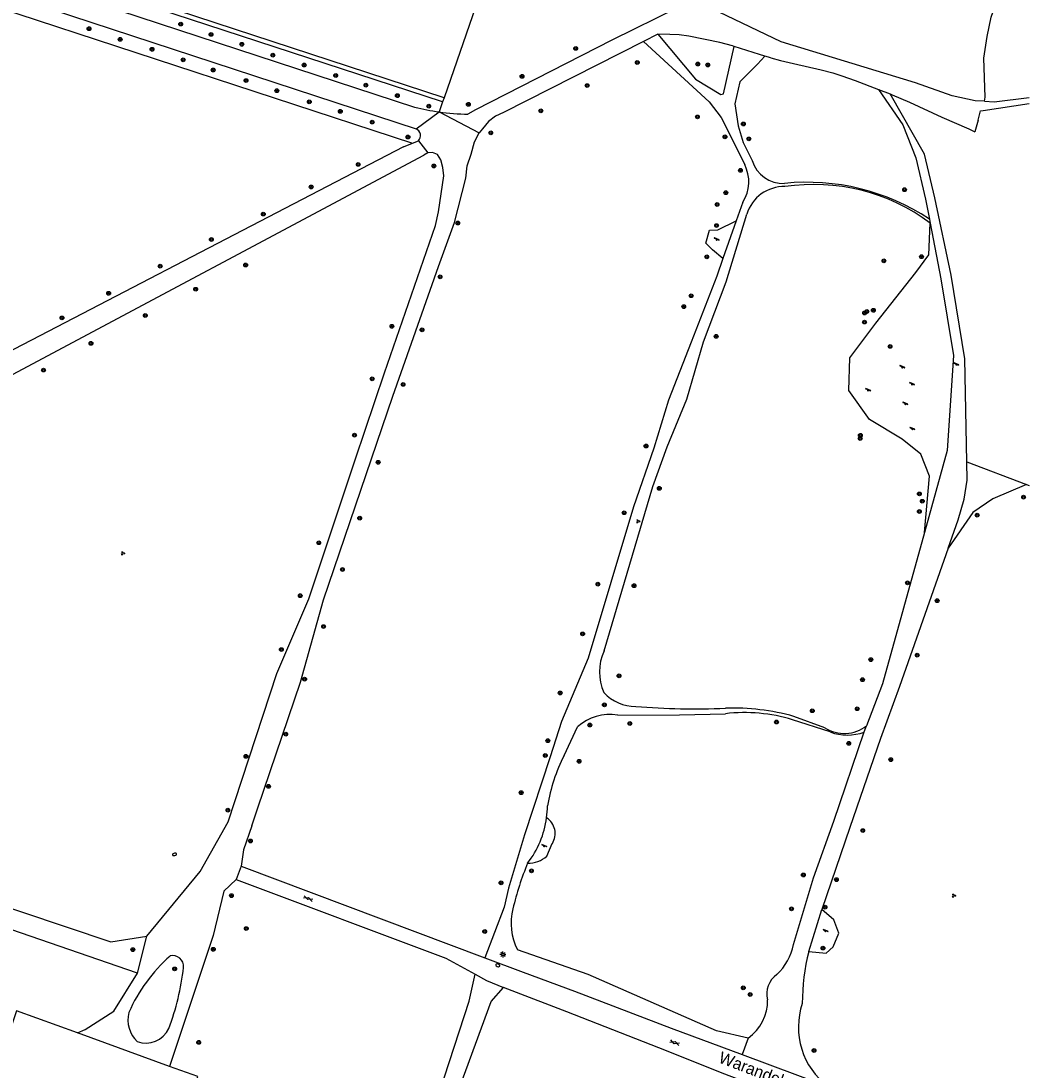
# Model space of a CAD drawing. Extents: x 128999 to 131010, y 395498 to 399007.
# Drawn here: x 130786.4 to 131000, y 397300.7 to 397522.8 of the extents above; entities that cross this region are included whole.
import ezdxf

# ---------------------------------------------------------------- set-up
doc = ezdxf.new("R2010")
doc.units = 0
for name, color, linetype in [('gg-anno-openbare ruimte label', 7, 'Continuous'), ('gg-knt-onverhard', 7, 'Continuous'), ('gg-knt-verharding', 7, 'Continuous'), ('gt-grn-groengrens', 7, 'Continuous'), ('gt-grn-vlakafsluiter', 7, 'Continuous'), ('gt-symb-boom', 7, 'Continuous'), ('gt-symb-brandkraan', 7, 'Continuous'), ('gt-symb-gesloten verharding', 7, 'Continuous'), ('gt-symb-groenvak', 7, 'Continuous'), ('gt-symb-lichtmast', 7, 'Continuous'), ('gt-symb-speelvoorziening', 7, 'Continuous')]:
    doc.layers.add(name, color=color, linetype=linetype)

# ---------------------------------------------------------------- blocks, each defined once
blk = doc.blocks.new('gt0-BOOM')
at = {"layer": 'gt-symb-boom'}
for radius in [0.4, 0.2]:
    blk.add_circle((0, 0), radius, dxfattribs=at)
blk = doc.blocks.new('gt0-SV')
at = {"layer": 'gt-symb-speelvoorziening'}
for p, q in [((-0.48, 0.26), (-0.08, 0.1)), ((0.54, -0.08), (-0.45, 0.32)), ((0.13, 0.01), (0.51, -0.14))]:
    blk.add_line(p, q, dxfattribs=at)
for centre, radius, start, end in [((-0.47, 0.29), 0.0369, 63.6251, 252.6602), ((0, -0.01), 0.128, 127.6866, 8.5986), ((0.53, -0.11), 0.0363, 243.5085, 72.5436)]:
    blk.add_arc(centre, radius, start, end, dxfattribs=at)
blk = doc.blocks.new('gt0-GRVAK')
at = {"layer": 'gt-symb-groenvak'}
for p, q in [((-0.11, 0.19), (-0.23, 0.24)), ((-0.18, 0.15), (0.09, 0.15)), ((-0.09, 0.21), (-0.16, 0.32)), ((-0.05, 0.21), (-0.05, 0.39)), ((0, 0.21), (0.06, 0.32)), ((0.01, 0.19), (0.13, 0.24)), ((0.26, -0.05), (0.2, 0.06)), ((0.31, -0.05), (0.31, 0.13)), ((0.35, -0.05), (0.41, 0.06)), ((-0.24, -0.23), (-0.36, -0.18)), ((-0.32, -0.26), (-0.05, -0.26)), ((-0.23, -0.21), (-0.29, -0.1)), ((-0.18, -0.2), (-0.18, -0.02)), ((-0.14, -0.21), (-0.07, -0.1)), ((-0.12, -0.23), (0, -0.18)), ((0.24, -0.07), (0.12, -0.02)), ((0.17, -0.11), (0.44, -0.11)), ((0.37, -0.07), (0.49, -0.02))]:
    blk.add_line(p, q, dxfattribs=at)
blk = doc.blocks.new('gt0-GESVH1')
at = {"layer": 'gt-symb-gesloten verharding'}
for p, q in [((-0.99, -0.26), (0.01, 0.24)), ((0.01, -0.26), (-0.99, 0.24)), ((0.01, 0.24), (1.01, -0.26)), ((1.01, 0.24), (0.01, -0.26))]:
    blk.add_line(p, q, dxfattribs=at)
blk = doc.blocks.new('gt0-BR')
at = {"layer": 'gt-symb-brandkraan'}
for centre, radius, start, end in [((-0.24, 0), 0.206, 107.5669, 252.4331), ((0.6, -2.66), 3, 106.892, 107.5669), ((0, -0.69), 0.938, 73.108, 106.892), ((-0.6, -2.66), 3, 72.4331, 73.108), ((0.24, 0), 0.206, 287.567, 72.4331), ((0.6, 2.66), 3, 252.4331, 253.108), ((0, 0.69), 0.938, 253.108, 286.8921), ((-0.6, 2.66), 3, 286.8921, 287.567)]:
    blk.add_arc(centre, radius, start, end, dxfattribs=at)
blk = doc.blocks.new('gt0-LMAST')
at = {"layer": 'gt-symb-lichtmast'}
for p, q in [((-0.18, 0.17), (-0.45, 0.44)), ((-0.01, 0.25), (-0.01, 0.62)), ((0.17, 0.17), (0.44, 0.44)), ((-0.26, 0), (-0.63, 0)), ((-0.18, -0.18), (-0.45, -0.45)), ((-0.01, -0.25), (-0.01, -0.63)), ((0.44, -0.45), (0.17, -0.18)), ((0.24, 0), (0.62, 0))]:
    blk.add_line(p, q, dxfattribs=at)
blk.add_circle((-0.01, 0), 0.25, dxfattribs=at)

msp = doc.modelspace()

# ---------------------------------------------------------------- linework, layer by layer
at = {"layer": 'gg-knt-onverhard'}
for p, q in [((130547.36, 397610.36), (130869.82, 397504.55)), ((130945.27, 397515.04), (130944.04, 397515.4)), ((130945.27, 397515.04), (130947.37, 397514.48)), ((130990.25, 397503.86), (131000, 397505.34)), ((130989.2, 397501.84), (130988.53, 397499.37)), ((130869.33, 397496.94), (130870.65, 397497.46)), ((130867.47, 397496.21), (130869.33, 397496.94)), ((130758.19, 397433.95), (130871.74, 397494.45)), ((130872.64, 397494.9), (130871.74, 397494.45)), ((130939.38, 397484.48), (130937.98, 397480.51)), ((130937.98, 397480.51), (130935.14, 397472.51)), ((130836.59, 397356.23), (130845.6, 397382.86)), ((130956.72, 397373.18), (130950.18, 397375.57)), ((130901.47, 397367.3), (130904.35, 397373.36)), ((130957.88, 397372.28), (130949.9, 397374.87)), ((130835.29, 397352.4), (130836.59, 397356.23)), ((130953.34, 397325.81), (130956.1, 397334.71)), ((130827.12, 397329.16), (130817.91, 397301.47)), ((130906.6, 397320.92), (130891.62, 397326.16)), ((130881.4, 397315.3), (130882.66, 397320.97)), ((130886.04, 397315.21), (130888.67, 397318.2))]:
    msp.add_line(p, q, dxfattribs=at)
for points in [[(130549.83, 397604.63), (130551.67, 397604.36), (130870.12, 397500)], [(130925.66, 397525.71), (130911.63, 397518.75), (130882.68, 397504), (130881.12, 397503.1)], [(130990.55, 397505.82), (130988.61, 397505.91), (130983.72, 397506.99), (130975.93, 397509.76), (130947.47, 397518.44), (130934.33, 397524.69)], [(130921.32, 397520.04), (130929.32, 397510.53), (130934.72, 397507.29), (130935.25, 397507.39), (130937.51, 397517.45)], [(130937.51, 397517.45), (130937.17, 397517.56), (130934.45, 397518.29), (130927.89, 397519.59), (130925.88, 397519.89), (130923.89, 397520), (130921.32, 397520.04)], [(130918.33, 397518.52), (130888.68, 397503.46), (130886.96, 397502.64), (130885.48, 397501.57), (130884.19, 397500), (130883.47, 397499.16)], [(130918.33, 397518.52), (130932.19, 397505.71), (130934.75, 397502.41), (130939.75, 397492.41)], [(130944.04, 397515.4), (130942.44, 397513.7), (130938.7, 397509.92), (130937.69, 397505.31), (130938.39, 397500.65), (130939.42, 397497.12), (130941.32, 397493.28)], [(130947.37, 397514.48), (130950.08, 397513.82), (130955.94, 397512.51), (130958.43, 397511.83), (130960.34, 397511.23), (130963.17, 397510.23), (130968.13, 397508.31)], [(130968.13, 397508.31), (130973.29, 397500.86), (130975.99, 397493.82), (130978.08, 397485.08), (130978.88, 397480.89)], [(130986.81, 397429.46), (130986.39, 397451.32), (130983.53, 397468.98), (130980.03, 397485.36), (130977.84, 397494.64), (130970.57, 397507.37)], [(130970.57, 397507.37), (130971.03, 397507.19), (130974.7, 397505.63), (130981.49, 397502.47), (130987.21, 397500), (130988.53, 397499.37)], [(130990.55, 397505.82), (130992.58, 397505.73), (131000, 397506.61)], [(130989.2, 397501.84), (130989.73, 397503.78), (130990.25, 397503.86)], [(130845.6, 397382.86), (130850.5, 397400.29), (130865.23, 397443.36), (130874.86, 397470.81), (130878.26, 397480.13), (130880.64, 397489.54), (130880.96, 397492.19), (130881.78, 397494.65), (130882.51, 397497.27), (130883.47, 397499.16)], [(130867.47, 397496.21), (130765.16, 397443.11), (130743.03, 397432.46)], [(130840.65, 397384.64), (130847.39, 397400.45), (130857.27, 397430.14), (130863.4, 397448.35), (130874.22, 397479.51), (130874.89, 397482.44), (130875.99, 397490.04), (130875.81, 397491.82), (130875.39, 397493.43), (130874.63, 397494.59), (130873.6, 397494.95), (130872.64, 397494.9)], [(130909.99, 397389.43), (130920.29, 397424.24), (130923.3, 397432.69), (130927.52, 397442.72), (130930.99, 397454.88), (130935.83, 397467.62), (130940.21, 397481.94)], [(130979.04, 397480.05), (130981.32, 397468.2), (130984, 397452.01), (130982.67, 397431.85), (130977.86, 397414.55)], [(130935.14, 397472.51), (130933.84, 397468.83), (130928.39, 397454.85), (130923.62, 397442.51), (130920.49, 397432.36), (130916.16, 397419.96), (130906.58, 397387.94), (130900.91, 397374.49), (130898.54, 397367.02), (130893.09, 397350.49), (130889.67, 397339.18), (130888.79, 397335.16), (130884.66, 397324.48)], [(130982.84, 397411.21), (130984.95, 397417.19), (130986.26, 397421.58), (130986.88, 397425.59), (130986.81, 397429.46)], [(130977.86, 397414.55), (130968.94, 397382.48), (130965.59, 397373.59)], [(130982.84, 397411.21), (130972.53, 397381.93), (130968.51, 397370.89), (130962.03, 397352.04), (130956.1, 397334.71)], [(130813.07, 397329.07), (130824.37, 397342.71), (130830.3, 397353.25), (130840.65, 397384.64)], [(130912.85, 397375.84), (130925.92, 397375.89), (130935.65, 397376.15)], [(130950.07, 397327.31), (130954.31, 397341.43), (130958.65, 397353.43), (130965.08, 397372.28)], [(130835.29, 397352.4), (130833.57, 397347.31), (130833.08, 397343.87)], [(130811.07, 397321.18), (130778.03, 397332.56), (130760.3, 397339.67), (130737.91, 397347.69)], [(130767.33, 397340.62), (130805.43, 397327.86), (130813.07, 397329.07)], [(130832, 397341.01), (130829.38, 397338.58), (130827.12, 397329.16)], [(130798.37, 397308.55), (130800.03, 397309.26), (130806.09, 397313.15), (130811.07, 397321.18)], [(130940.46, 397307.44), (130933.75, 397309), (130906.6, 397320.92)], [(130776.36, 397150.59), (130822.73, 397135.61), (130881.4, 397315.3)], [(130901.7, 397181.59), (130880.22, 397117.04), (130825.59, 397134.69), (130875.28, 397285.98), (130886.04, 397315.21)]]:
    msp.add_lwpolyline(points, dxfattribs=at)
for centre, radius, start, end in [((130882.46, 397558.04), 54.96, 256.7055, 262.2047), ((130882.44, 397558.07), 54.99, 262.2308, 268.628), ((130869.48, 397498.54), 1.6, 317.5251, 66.4089), ((130947.87, 397495.28), 6.85, 196.9834, 272.6044), ((130932.58, 397488.77), 8.04, 327.7458, 26.8957), ((130952.93, 397441.54), 47.14, 56.5942, 95.7773), ((130948.16, 397479.43), 8.35, 89.1874, 162.463), ((130954.41, 397447.05), 41.17, 53.25, 98.5558), ((130919.32, 397384.97), 10.35, 154.4435, 204.8015), ((130916.59, 397386.71), 9.02, 222.4048, 270.5397), ((130929.17, 397525.51), 148.35, 265.1671, 272.5109), ((130937.31, 397329.47), 47.87, 74.4054, 91.9623), ((130911.15, 397365.88), 10.1, 80.2815, 132.3108), ((130939.71, 397341.27), 35.11, 73.1185, 96.634), ((130960.87, 397379.64), 7.68, 237.2701, 307.8969), ((130961.49, 397381.8), 10.18, 249.2183, 290.6703), ((130935.53, 397350.16), 38.13, 153.2926, 170.2122), ((130878.1, 397356.69), 19.85, 352.4949, 359.868), ((130878.17, 397356.69), 19.78, 322.0373, 352.4794), ((130953.15, 397319.99), 64.25, 157.5581, 166.6214), ((130902.3, 397331.76), 12.06, 165.141, 207.6811), ((130938.55, 397329.47), 11.72, 313.1466, 349.3538), ((130840.59, 397299.18), 34.19, 131.3611, 156.3903), ((130818.6, 397322.68), 2.25, 353.5737, 105.6036), ((130996.41, 397314.81), 44.46, 165.6767, 179.9925), ((130769.28, 397328.04), 51.86, 339.0632, 353.7826), ((130949.4, 397316.85), 4.96, 124.8743, 194.7178), ((130934.89, 397315.41), 9.72, 304.9712, 1.0864), ((130815.35, 397311.3), 6.3, 165.4733, 226.5896), ((130966.86, 397309.78), 15.73, 161.3267, 232.9465), ((130812.89, 397311.66), 5.28, 249.2875, 335.9717)]:
    msp.add_arc(centre, radius, start, end, dxfattribs=at)
at = {"layer": 'gg-knt-verharding'}
for p, q in [((130833.08, 397343.87), (130832, 397341.01)), ((130939.19, 397304.02), (130945.11, 397301.83)), ((130945.11, 397301.83), (130957.38, 397297.23))]:
    msp.add_line(p, q, dxfattribs=at)
for points in [[(130833.08, 397343.87), (130862.69, 397332.71), (130884.66, 397324.48)], [(130832, 397341.01), (130876.4, 397324.37), (130882.66, 397320.97)], [(130884.66, 397324.48), (130892.78, 397321.44), (130903.69, 397317.39)], [(130882.66, 397320.97), (130885.01, 397319.69), (130888.67, 397318.2)], [(130902.04, 397312.99), (130890.49, 397317.45), (130888.67, 397318.2)], [(130903.69, 397317.39), (130924.18, 397309.59), (130939.19, 397304.02)], [(130940.57, 397297.93), (130935.01, 397300.02), (130923.19, 397304.78), (130902.04, 397312.99)]]:
    msp.add_lwpolyline(points, dxfattribs=at)
at = {"layer": 'gt-grn-groengrens'}
for p, q in [((130554.39, 397600.17), (130869.33, 397496.94)), ((130899.87, 397575.53), (130876.05, 397506.58)), ((130921.32, 397520.04), (130918.33, 397518.52)), ((130968.13, 397508.31), (130970.57, 397507.37)), ((130876.05, 397506.58), (130875.74, 397505.68)), ((130875.74, 397505.68), (130875.01, 397503.58)), ((130870.12, 397500), (130875.01, 397503.58)), ((130875.01, 397503.58), (130883.47, 397499.16)), ((130870.65, 397497.46), (130872.64, 397494.9)), ((130978.88, 397480.89), (130979.04, 397480.05)), ((130986.81, 397429.46), (130999.48, 397424.67)), ((130999.48, 397424.67), (131000, 397424.47)), ((130965.08, 397372.28), (130965.59, 397373.59)), ((130897.84, 397346), (130898.99, 397348.67)), ((130811.07, 397321.18), (130813.07, 397329.07)), ((130940.46, 397307.44), (130939.19, 397304.02))]:
    msp.add_line(p, q, dxfattribs=at)
for points in [[(130875.74, 397505.68), (130548.55, 397612.58), (130547.87, 397612.69)], [(130876.05, 397506.58), (130766.87, 397542.32), (130636.83, 397584.91), (130551.91, 397612.63), (130548.06, 397613.71)], [(130990.55, 397505.82), (130990.68, 397506.67), (130990.39, 397514.95), (130991.13, 397519.53), (130992.01, 397523.67), (130994.23, 397530.03), (130996.15, 397534.02), (130998.52, 397537.13), (131000, 397539.18)], [(130944.04, 397515.4), (130942.88, 397515.73), (130937.51, 397517.45)], [(130935.14, 397472.51), (130932.96, 397474.37), (130931.49, 397475.79), (130932.33, 397478.54), (130934.04, 397478.64), (130937.98, 397480.51)], [(130977.86, 397414.55), (130978.93, 397426.45), (130977.08, 397431.08), (130973.13, 397434.25), (130966.18, 397438.46), (130961.79, 397444.62), (130962.05, 397451.52), (130967.56, 397458.86), (130975.98, 397469.54), (130978.79, 397473.28), (130979.04, 397480.05)], [(130999.48, 397424.67), (130992.32, 397421.65), (130988.09, 397418.72), (130982.84, 397411.21)], [(130953.34, 397325.81), (130957.05, 397325.47), (130958.52, 397326.81), (130959.72, 397329.69), (130958.63, 397332.47), (130956.1, 397334.71)]]:
    msp.add_lwpolyline(points, dxfattribs=at)
for centre, radius, start, end in [((130895.68, 397350.78), 3.93, 327.46, 57.6021), ((130893.97, 397350.29), 5.77, 268.0061, 312.0844)]:
    msp.add_arc(centre, radius, start, end, dxfattribs=at)
at = {"layer": 'gt-grn-vlakafsluiter'}
msp.add_line((130817.91, 397301.47), (130798.37, 397308.55), dxfattribs=at)
for points in [[(130798.37, 397308.55), (130785.47, 397313.22), (130773.95, 397278.61)], [(130804.51, 397257.79), (130809.35, 397256.05), (130823.85, 397299.32), (130817.91, 397301.47)]]:
    msp.add_lwpolyline(points, dxfattribs=at)

# ---------------------------------------------------------------- block references
at = {"layer": 'gt-symb-boom'}
for p in [(130820.25, 397522.17), (130800.83, 397521.19), (130826.68, 397519.98), (130807.42, 397518.94), (130814.17, 397516.84), (130833.2, 397517.9), (130903.94, 397517.02), (130820.76, 397514.6), (130839.78, 397515.6), (130827.12, 397512.45), (130846.42, 397513.5), (130916.99, 397514.05), (130929.81, 397513.72), (130931.93, 397513.52), (130834.09, 397510.21), (130853.09, 397511.28), (130892.57, 397511.1), (130840.62, 397508.07), (130859.49, 397509.23), (130906.38, 397509.15), (130847.5, 397505.72), (130866.16, 397507.03), (130854.07, 397503.69), (130872.81, 397504.79), (130881.2, 397505.18), (130896.56, 397503.81), (130860.83, 397501.42), (130929.74, 397502.52), (130939.47, 397501.03), (130868.4, 397498.25), (130935.57, 397498.31), (130940.64, 397497.86), (130938.85, 397491.2), (130935.75, 397486.47), (130973.63, 397487.1), (130933.9, 397483.96), (130933.79, 397479.51), (130931.71, 397472.89), (130977.22, 397472.92), (130969.25, 397472.05), (130928.42, 397464.65), (130926.84, 397462.34), (130965.65, 397461.31), (130967.01, 397461.57), (130965.14, 397459.07), (130965.16, 397461), (130933.7, 397456.05), (130970.56, 397453.92), (130964.26, 397435.08), (130918.85, 397432.83), (130964.21, 397434.41), (130921.66, 397423.87), (130976.76, 397422.69), (130998.84, 397422.01), (130977.39, 397421.14), (130914.21, 397418.7), (130976.77, 397418.96), (130989.01, 397418.19), (130908.65, 397403.59), (130974.25, 397403.86), (130916.31, 397403.26), (130980.54, 397400.08), (130905.41, 397393.05), (130976.31, 397388.54), (130966.48, 397387.6), (130913.12, 397384.16), (130964.72, 397383.35), (130900.66, 397380.54), (130910.02, 397378.02), (130963.6, 397377.2), (130954.08, 397376.77), (130906.94, 397373.75), (130915.42, 397374.07), (130946.49, 397374.38), (130898.04, 397370.43), (130961.8, 397369.87), (130897.5, 397367.3), (130904.66, 397366.07), (130970.7, 397366.42), (130892.38, 397359.43), (130964.77, 397351.4), (130894.56, 397342.87), (130952.18, 397342.01), (130888.12, 397340.34), (130959.19, 397341.02), (130831, 397337.63), (130949.66, 397334.83), (130956.77, 397335.19), (130834.14, 397330.65), (130884.67, 397330.04), (130810.11, 397326.19), (130827.16, 397326.26), (130956.34, 397326.52), (130818.97, 397322.11), (130939.46, 397318.1), (130940.9, 397316.69), (130824.07, 397306.55), (130954.44, 397304.84)]:
    msp.add_blockref('gt0-BOOM', p, dxfattribs=at)
for p, rotation in [((130885.95, 397499.14), 6.66296362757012), ((130857.87, 397492.46), 6.662963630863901), ((130873.9, 397492.13), 6.662963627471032), ((130847.89, 397487.68), 6.662963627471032), ((130837.75, 397481.94), 6.66296362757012), ((130878.95, 397480.05), 6.662963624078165), ((130826.74, 397476.55), 6.662963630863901), ((130815.9, 397470.91), 6.662963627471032), ((130834, 397471.15), 6.662963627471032), ((130875.21, 397468.65), 6.662963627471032), ((130823.42, 397466.03), 6.66296362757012), ((130804.98, 397465.17), 6.662963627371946), ((130795.09, 397459.96), 6.662963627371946), ((130812.75, 397460.47), 6.662963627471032), ((130865, 397458.18), 6.66296362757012), ((130871.38, 397457.43), 6.662963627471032), ((130801.23, 397454.56), 6.662963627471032), ((130791.17, 397448.91), 6.662963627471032), ((130860.82, 397447.05), 6.662963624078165), ((130867.37, 397445.87), 6.662963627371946), ((130857.07, 397435.14), 6.66296362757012), ((130862.1, 397429.38), 6.66296363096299), ((130858.18, 397417.56), 6.662963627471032), ((130849.5, 397412.35), 6.66296362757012), ((130854.52, 397406.68), 6.662963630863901), ((130845.58, 397401.13), 6.662963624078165), ((130850.52, 397394.6), 6.662963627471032), ((130841.58, 397389.73), 6.662963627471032), ((130846.51, 397383.46), 6.662963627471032), ((130842.51, 397371.81), 6.662963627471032), ((130834.08, 397367.12), 6.662963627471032), ((130838.85, 397360.76), 6.66296362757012), ((130830.25, 397355.73), 6.662963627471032), ((130835.02, 397349.2), 6.662963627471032)]:
    msp.add_blockref('gt0-BOOM', p, dxfattribs=dict(at, rotation=rotation))
at = {"layer": 'gt-symb-brandkraan'}
for p, rotation in [((130818.96, 397346.36), -165.93596328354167), ((130887.43, 397322.86), -21.89715058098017)]:
    msp.add_blockref('gt0-BR', p, dxfattribs=dict(at, rotation=rotation))
at = {"layer": 'gt-symb-gesloten verharding'}
for p, rotation in [((130847.25, 397337.02), -21.535364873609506), ((130924.91, 397306.51), -20.48229688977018)]:
    msp.add_blockref('gt0-GESVH1', p, dxfattribs=dict(at, rotation=rotation))
at = {"layer": 'gt-symb-groenvak'}
for p, rotation in [((130917.15, 397416.87), 7.352379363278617), ((130807.99, 397410.11), 7.352379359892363), ((130984.06, 397337.63), 7.352379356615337)]:
    msp.add_blockref('gt0-GRVAK', p, dxfattribs=dict(at, rotation=rotation))
at = {"layer": 'gt-symb-lichtmast'}
msp.add_blockref('gt0-LMAST', (130888.53, 397325.18), dxfattribs=at)
at = {"layer": 'gt-symb-speelvoorziening'}
for p in [(130933.8, 397476.58), (130973.13, 397449.54), (130984.58, 397450.12), (130975.2, 397445.94), (130965.88, 397444.67), (130973.78, 397441.78), (130975.27, 397436.46), (130897.25, 397348.14), (130956.86, 397330.15)]:
    msp.add_blockref('gt0-SV', p, dxfattribs=at)

# ---------------------------------------------------------------- texts
at = {"layer": 'gg-anno-openbare ruimte label'}
msp.add_text('Warandelaan', height=2.5, rotation=339.1, dxfattribs=at).set_placement((130934.03, 397302.36))

doc.saveas('drawing.dxf')
